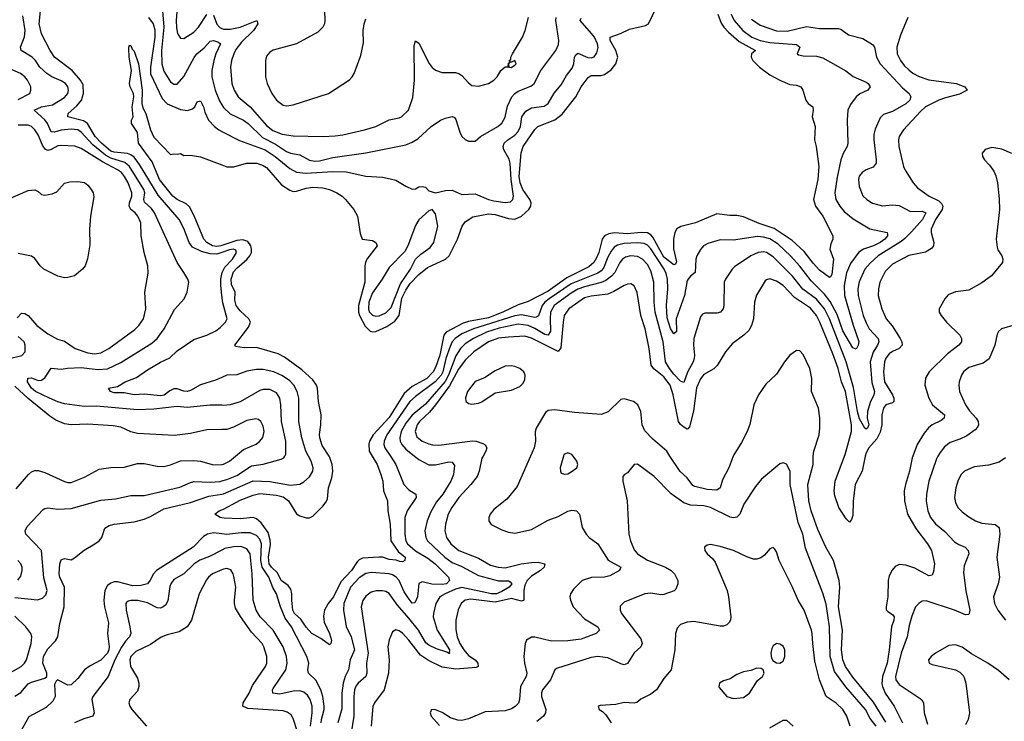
# Model space of a CAD drawing. Header units: inches. Extents: x 1173000 to 1307049, y 522583 to 678455.
# Tile 415 of 617: x 1198779 to 1204725, y 618399 to 622636. Entities that reach past the tile are written whole.
import ezdxf

# ---------------------------------------------------------------- set-up
doc = ezdxf.new("R2010")
doc.units = ezdxf.units.IN
doc.header["$MEASUREMENT"] = 0
for name, color, linetype in [('B1691', 7, 'Continuous'), ('B1692', 7, 'Continuous'), ('B2601', 7, 'Continuous'), ('B2602', 7, 'Continuous')]:
    doc.layers.add(name, color=color, linetype=linetype)

msp = doc.modelspace()

# ---------------------------------------------------------------- linework, layer by layer
at = {"layer": 'B1691', "color": 5}
for points, elevation in [([(1198757.4, 619802.6), (1198832.8, 619890), (1198850, 619906), (1198870, 619914.3), (1198890, 619914), (1198930, 619901.3), (1199050, 619847.9), (1199070, 619841.3), (1199090, 619841.3), (1199170, 619873), (1199258.9, 619921.1), (1199330, 619931.8), (1199410, 619933.5), (1199490, 619956.1), (1199530, 619956.6), (1199610, 619939.7), (1199650, 619937.8), (1199690, 619947.3), (1199750, 619971.3), (1199830, 619974.3), (1199870, 619969.4), (1199950, 619947.6), (1200000, 619950.9)], 980), ([(1198750, 619146.9), (1198886.7, 619133.3), (1198917.6, 619142.5), (1198937.4, 619162.6), (1198945.2, 619190), (1198925.1, 619265.1), (1198911, 619430), (1198815.4, 619530), (1198811.3, 619550), (1198823.8, 619576.2), (1198921.3, 619678.7), (1198930, 619685.2), (1198950, 619688.4), (1199010, 619679.8), (1199090, 619684.2), (1199270, 619733.8), (1199357.4, 619742.6), (1199450, 619762.2), (1199530, 619762.7), (1199745.9, 619814.1), (1199810, 619842.2), (1199830, 619846.6), (1199930, 619842.5), (1199990, 619847.9), (1200000, 619850.7)], 960), ([(1198750, 618550.6), (1198786.2, 618573.8), (1198830, 618626.1), (1198850, 618636.2), (1198930, 618659.8), (1198942, 618670), (1198942, 618690), (1198919.5, 618750), (1198922.8, 618790), (1198950, 618837.8), (1198995.5, 618884.5), (1199009.8, 618910), (1199020.6, 618990), (1199048.2, 619090), (1199050.5, 619210), (1199021.1, 619270), (1199017.4, 619290), (1199021.5, 619350), (1199030, 619374.9), (1199050, 619381.5), (1199090, 619375.3), (1199110, 619385.9), (1199167.7, 619432.3), (1199232.5, 619470), (1199258.6, 619490), (1199275.2, 619510), (1199293.9, 619566.1), (1199318.6, 619581.4), (1199350, 619590.2), (1199470, 619603.2), (1199530, 619620.1), (1199570, 619636.6), (1199650, 619681.9), (1199810, 619721.1), (1199921.8, 619758.2), (1200000, 619771.7)], 940), ([(1200000, 619628.4), (1199989.2, 619630), (1199957, 619650), (1199982.7, 619670), (1200000, 619676.5)], 920), ([(1200000, 619530.7), (1199950, 619537.4), (1199913.7, 619530), (1199890, 619516.1), (1199826.9, 619450), (1199605.7, 619310), (1199586.4, 619290), (1199567.7, 619252.3), (1199550.6, 619229.4), (1199510, 619219.9), (1199462.7, 619217.3), (1199370, 619241.3), (1199350, 619240.8), (1199330, 619234.1), (1199310, 619218.7), (1199293.6, 619190), (1199287.5, 619130), (1199291.8, 619090), (1199314.5, 618994.5), (1199309.7, 618929.7), (1199319.1, 618850), (1199317.3, 618830), (1199308.7, 618810), (1199270, 618768.8), (1199205.5, 618734.5), (1199170.2, 618710), (1199130, 618658.7), (1199090, 618620.5), (1199070, 618617.6), (1199007.7, 618650), (1198998.6, 618641.5), (1198990, 618622), (1198993.1, 618550), (1198979.1, 618520.9), (1198938.3, 618481.7), (1198833.8, 618426.2), (1198780.9, 618330)], 940), ([(1200000, 619432.8), (1199925.2, 619394.8), (1199867.6, 619372.4), (1199831.1, 619348.9), (1199770.5, 619289.5), (1199710, 619256.2), (1199691.8, 619230), (1199686.7, 619213.3), (1199673.3, 619126.7), (1199658.6, 619101.4), (1199646, 619090), (1199630, 619082.8), (1199610, 619085), (1199550, 619114.5), (1199492, 619128), (1199450, 619128.7), (1199434.8, 619125.2), (1199423.5, 619116.5), (1199419.5, 619110), (1199422.3, 619070), (1199444.8, 618970), (1199449.3, 618930), (1199441.8, 618910), (1199417.3, 618882.7), (1199393.9, 618846.1), (1199354.2, 618770), (1199312.9, 618670), (1199221.5, 618550), (1199213.8, 618530), (1199229, 618451), (1199221.3, 618430), (1199165.9, 618414.1), (1199110.6, 618389.4)], 960), ([(1198768.3, 619251.7), (1198785.1, 619274.9), (1198794, 619310), (1198793.5, 619330), (1198786.3, 619350), (1198767.6, 619370)], 980), ([(1200000, 619314.1), (1199943.6, 619290), (1199918.6, 619270), (1199906.3, 619253.7), (1199862.8, 619170), (1199815.8, 619010), (1199790, 618969.8), (1199741.3, 618938.7), (1199670, 618921.9), (1199633.1, 618906.9), (1199570, 618863.4), (1199480.1, 618820.1), (1199451, 618790), (1199444.8, 618770), (1199447.8, 618730), (1199490, 618660.3), (1199498.4, 618630), (1199498.7, 618610), (1199490, 618581.3), (1199443.6, 618530), (1199438, 618510), (1199443.2, 618490), (1199456.8, 618470), (1199544.3, 618370)], 980), ([(1198680.3, 618670), (1198788.7, 618730), (1198808.8, 618750), (1198819.2, 618770), (1198847.5, 618870), (1198851.5, 618910), (1198846.6, 618930), (1198816.5, 618970), (1198750, 619034.8)], 960)]:
    msp.add_lwpolyline(points, dxfattribs=dict(at, elevation=elevation))
at = {"layer": 'B1692', "color": 5}
for points, elevation in [([(1200000, 621230.1), (1199970, 621219.7), (1199930, 621221.2), (1199876.6, 621236.6), (1199822.4, 621262.4), (1199802.7, 621290), (1199770, 621375.6), (1199741.5, 621430), (1199615.7, 621575.7), (1199502.4, 621762.4), (1199470, 621805.8), (1199450, 621820.3), (1199430, 621827.4), (1199350, 621835.1), (1199330, 621842.3), (1199272.5, 621890), (1199234.3, 621930), (1199189.4, 622010), (1199164.8, 622024.8), (1199069.8, 622050), (1199071.8, 622070), (1199125.1, 622114.9), (1199152.9, 622150), (1199163.8, 622190), (1199161.7, 622241.7), (1199146.8, 622270), (1199095, 622330), (1198989.9, 622410), (1198963.2, 622450), (1198910, 622551.1), (1198897.5, 622610), (1198910.6, 622750.6)], 940), ([(1199642, 622690), (1199650.4, 622590), (1199634.9, 622450), (1199636.6, 622370), (1199650, 622325.5), (1199690, 622260.9), (1199710, 622245.7), (1199730, 622245.7), (1199770, 622292.2), (1199832.1, 622407.9), (1199849.6, 622430.4), (1199893.9, 622466.1), (1199930, 622506.4), (1199950, 622510.1), (1199979.6, 622499.6), (1199992.3, 622490), (1199963.6, 622430), (1199951.4, 622388.6), (1199940.4, 622330), (1199940.1, 622290), (1199958.6, 622210), (1199985.3, 622145.3), (1200000, 622121.2)], 960), ([(1199729.7, 622710), (1199723.8, 622630), (1199725.8, 622585.8), (1199733, 622553), (1199750, 622524.2), (1199770, 622523.2), (1199830, 622560.2), (1199859.4, 622590), (1199910, 622666.7)], 980), ([(1200000, 620307.3), (1199929.1, 620309.1), (1199790, 620294.5), (1199730, 620301), (1199590, 620284.7), (1199490, 620279.6), (1199242.5, 620302.5), (1199170, 620300.5), (1199050, 620317.2), (1199010, 620328.2), (1198958.6, 620350), (1198874.2, 620390), (1198849.4, 620410), (1198826.6, 620450), (1198828, 620472), (1198850, 620473.2), (1198890, 620457.2), (1198910, 620458.3), (1198930, 620472.4), (1198970, 620531.6), (1199030, 620525.4), (1199067.9, 620532.1), (1199150, 620536.1), (1199250, 620522.7), (1199310, 620528.3), (1199390, 620565.1), (1199577.8, 620682.2), (1199608.4, 620711.6), (1199650.7, 620770), (1199714.2, 620885.8), (1199771.8, 620950), (1199789.7, 620990.3), (1199799.6, 621050), (1199793.6, 621070), (1199771.1, 621110), (1199729.8, 621170), (1199593.2, 621470), (1199575.7, 621495.7), (1199533.1, 621533.1), (1199528.1, 621550), (1199535.7, 621590), (1199528.7, 621610), (1199441.8, 621750), (1199413, 621773), (1199330, 621799.4), (1199297.5, 621817.5), (1199220.9, 621880.9), (1199150, 621956.6), (1199130, 621969.9), (1199090, 621975.4), (1199030, 621969.5), (1198990, 621956.9), (1198970, 621958), (1198946.6, 622010), (1198931.6, 622031.6), (1198866.9, 622090), (1198910.7, 622109.3), (1198977.5, 622122.5), (1199050, 622165.3), (1199070.5, 622190), (1199074.1, 622210), (1199069.9, 622230), (1199055.2, 622250), (1199030, 622267.5), (1198973.6, 622290), (1198942, 622310), (1198899.8, 622350), (1198874.2, 622390), (1198855.3, 622410), (1198788.9, 622450), (1198783.9, 622470), (1198807.3, 622532.7), (1198812.5, 622570), (1198798.2, 622658.2)], 960), ([(1199557.2, 622650), (1199585.1, 622610), (1199595.5, 622575.5), (1199596, 622530), (1199569, 622350), (1199569.6, 622309.6), (1199640.4, 622160.4), (1199670, 622127.6), (1199750, 622094.2), (1199792.1, 622087.9), (1199822.1, 622097.9), (1199836.4, 622110), (1199850, 622140.7), (1199870, 622146), (1199890, 622110.6), (1199898.1, 622078.1), (1199919.6, 622030), (1199956.5, 621990), (1199982.3, 621970), (1200000, 621961)], 940), ([(1199950, 622662.7), (1199970, 622608.5), (1199988.1, 622588.1), (1200000, 622583.1)], 980), ([(1200000, 621272.2), (1199993.4, 621270), (1199970, 621266.5), (1199943.1, 621270), (1199908.5, 621290), (1199891, 621311), (1199832.5, 621452.5), (1199805, 621505), (1199783.5, 621523.5), (1199730, 621549.9), (1199703.2, 621570), (1199624.2, 621670), (1199578.3, 621778.3), (1199496.4, 621890), (1199490, 621955.1), (1199454, 622010), (1199454.7, 622030), (1199465.1, 622050), (1199458.6, 622110), (1199468.7, 622170), (1199465.9, 622190), (1199446.5, 622230), (1199442, 622250), (1199454.2, 622330), (1199440.4, 622410), (1199437.2, 622462.8), (1199440.2, 622479.8), (1199450, 622481), (1199458.6, 622458.6), (1199470, 622444.9), (1199496.1, 622370), (1199518.2, 622210), (1199516.9, 622130), (1199523.7, 622103.7), (1199541.8, 622070), (1199570, 621970.7), (1199590, 621926), (1199690, 621821), (1199710, 621826.8), (1199730, 621824), (1199750, 621827.3), (1199770, 621816), (1199810, 621818.8), (1199870, 621807.3), (1200000, 621758.5)], 920), ([(1198770, 622153.2), (1198840.4, 622190), (1198846.8, 622210), (1198846, 622230), (1198826.4, 622270), (1198809.7, 622290), (1198784, 622310), (1198648.5, 622370)], 980), ([(1198763.8, 620836.2), (1198790, 620864.6), (1198810, 620861.2), (1198830.6, 620850.6), (1198883.2, 620790), (1198950, 620738.4), (1199007, 620707), (1199050, 620693.8), (1199113.1, 620650), (1199190, 620623.6), (1199230, 620618.9), (1199270, 620624.1), (1199316.4, 620650), (1199474.7, 620765.3), (1199499.3, 620790), (1199526.5, 620830), (1199541.8, 620890), (1199535.5, 620990), (1199554.9, 621105.1), (1199552.8, 621150), (1199530.7, 621230), (1199511.8, 621330), (1199509.9, 621410), (1199493.5, 621450), (1199477, 621470), (1199451, 621490), (1199440.7, 621510), (1199442.1, 621530), (1199457.1, 621570), (1199457.1, 621590), (1199434.4, 621650), (1199411.8, 621690), (1199393.1, 621713.1), (1199369.9, 621730), (1199278.2, 621778.2), (1199150, 621859), (1199112.9, 621872.9), (1199030, 621876.7), (1199010, 621873.9), (1198970, 621852.3), (1198950, 621846.5), (1198933.5, 621853.5), (1198917.3, 621877.3), (1198890, 621940.8), (1198870.7, 621970.7), (1198850, 621991.3), (1198830, 621999.9), (1198770, 621999.4)], 980), ([(1198710, 621553.1), (1198830, 621605), (1198870, 621608.1), (1198890, 621599), (1198910, 621580.7), (1198930, 621576.1), (1198975.2, 621584.8), (1199002.6, 621597.4), (1199050, 621649.6), (1199082.5, 621657.5), (1199130, 621659.8), (1199170, 621653.3), (1199190, 621636.9), (1199209.7, 621610), (1199222.6, 621590), (1199226.4, 621566.4), (1199206.5, 621450), (1199200.7, 621370), (1199203, 621277), (1199189, 621191), (1199173.5, 621150), (1199158.9, 621130), (1199110, 621089.1), (1199070, 621078.2), (1199050, 621077.5), (1199010, 621087.8), (1198925.7, 621130), (1198901.7, 621150), (1198870, 621194), (1198850, 621207.2), (1198770, 621223.9)], 1020), ([(1200000, 620971.6), (1199992.8, 621030), (1199993, 621070), (1200000, 621099.3)], 940), ([(1200000, 620475.4), (1199961.7, 620458.3), (1199870, 620431.9), (1199810, 620397.2), (1199790, 620390.5), (1199770, 620392.2), (1199730, 620406), (1199710, 620405.9), (1199685.2, 620394.8), (1199650.7, 620369.3), (1199630, 620365.4), (1199530, 620373.9), (1199470, 620370.5), (1199410, 620382.2), (1199350, 620382), (1199327.8, 620390), (1199316, 620410), (1199370, 620420.2), (1199415.8, 620450), (1199484.8, 620475.2), (1199550, 620521.3), (1199630, 620568.5), (1199685.7, 620594.3), (1199730, 620636), (1199830, 620705.4), (1199910, 620730.9), (1199962.8, 620757.2), (1199990, 620777.6), (1200000, 620787.9)], 940), ([(1198710, 620589), (1198792.7, 620607.3), (1198812.2, 620630), (1198812.5, 620670), (1198805.2, 620690), (1198770, 620722.9)], 980), ([(1200000, 620161.1), (1199910, 620159.1), (1199810, 620137.8), (1199714.6, 620125.4), (1199490, 620137.3), (1199450, 620148.1), (1199390, 620174.5), (1199343.2, 620183.2), (1199190, 620194.4), (1199090, 620189.7), (1199050, 620195.1), (1198997.7, 620217.7), (1198960.9, 620240.9), (1198830, 620348.2), (1198750, 620423.6)], 980)]:
    msp.add_lwpolyline(points, dxfattribs=dict(at, elevation=elevation))
at = {"layer": 'B2601', "color": 5}
for points, elevation in [([(1200000, 619850.7), (1200030, 619859), (1200090, 619884.2), (1200178, 619942), (1200250, 619951.6), (1200358.1, 619981.9), (1200373.7, 619990), (1200379.3, 620000)], 960), ([(1200908.2, 620000), (1200938.3, 619950), (1200960.6, 619890), (1200971.4, 619850), (1200976.6, 619790), (1200999.8, 619730), (1201002, 619670), (1201015.5, 619590), (1201019.4, 619490), (1201063.9, 619423.9), (1201107.2, 619390), (1201105.5, 619370), (1201090, 619363.1), (1201075.6, 619364.4), (1201052.8, 619372.8), (1201010, 619376.3), (1200970, 619390.8), (1200950.8, 619390.8), (1200850, 619385), (1200830, 619375.2), (1200817.4, 619362.6), (1200782.5, 619310), (1200718.8, 619241.2), (1200673.6, 619150), (1200641.4, 619110), (1200619.8, 619070), (1200613.7, 619033.7), (1200618, 618998), (1200650.2, 618930.2), (1200661.1, 618890), (1200657.1, 618870), (1200650, 618860.9), (1200598.5, 618898.5), (1200543.9, 618930), (1200510, 618967.5), (1200476.1, 619016.1), (1200438.8, 619050), (1200428.9, 619071.1), (1200421.9, 619130), (1200422.7, 619170), (1200417, 619197), (1200399.7, 619219.7), (1200357.7, 619250), (1200335.7, 619295.7), (1200299.9, 619330), (1200286.1, 619350), (1200281.8, 619390), (1200293.3, 619466.7), (1200292.4, 619492.4), (1200279, 619539), (1200237.4, 619597.4), (1200210, 619622.5), (1200190, 619629.8), (1200110, 619622.9), (1200013.7, 619626.3), (1200000, 619628.4)], 920), ([(1200000, 619676.5), (1200010, 619680.2), (1200110, 619734), (1200190, 619765.4), (1200230, 619774.5), (1200330, 619765.1), (1200370, 619754.8), (1200402.1, 619730), (1200450, 619651.2), (1200470, 619639.6), (1200510, 619627.6), (1200530, 619628.9), (1200550, 619638.7), (1200610, 619697.6), (1200630, 619723.7), (1200637, 619743), (1200643.4, 619810), (1200663.2, 619870), (1200669.9, 619910), (1200665.6, 619950), (1200652.6, 619992.6), (1200647.8, 620000)], 920), ([(1200000, 619950.9), (1200010, 619951.5), (1200046.4, 619970), (1200082.4, 620000)], 980), ([(1200000, 619771.7), (1200010, 619773.5), (1200190, 619851), (1200290, 619847.6), (1200414.1, 619825.9), (1200470, 619831.1), (1200495.2, 619844.8), (1200530, 619874.9), (1200549.8, 619910), (1200552.2, 619930), (1200539.5, 619970), (1200523.5, 620000)], 940), ([(1201017.9, 620000), (1201051.5, 619950), (1201099, 619830), (1201130, 619796.9), (1201171.3, 619770), (1201173.4, 619750), (1201119.5, 619670), (1201105.7, 619630), (1201105.7, 619530), (1201110.1, 619490), (1201121.3, 619470), (1201170, 619428.6), (1201244.7, 619384.7), (1201287.3, 619350), (1201368.1, 619270), (1201374.8, 619250), (1201356.1, 619230), (1201330, 619224.6), (1201268.1, 619228.1), (1201210, 619241.6), (1201190, 619232.3), (1201180.8, 619150), (1201166.3, 619113.7), (1201150, 619113.6), (1201124.4, 619144.4), (1201101, 619181), (1201070, 619249.2), (1201053.1, 619270), (1201030, 619284.3), (1201010, 619289.9), (1200902.7, 619297.3), (1200870, 619292.5), (1200830, 619265.9), (1200777.8, 619210), (1200736.1, 619110), (1200734.1, 619070), (1200750, 618971.8), (1200781.8, 618910), (1200801.1, 618830), (1200774.8, 618770), (1200764.8, 618710), (1200744.7, 618670), (1200733.3, 618630), (1200725.4, 618570), (1200725.2, 618474.8), (1200700.9, 618390)], 940), ([(1201164.3, 620000), (1201190, 619979.4), (1201250, 619948.6), (1201290, 619947.4), (1201370, 619966), (1201390, 619963.1), (1201404.5, 619944.5), (1201399.2, 619890), (1201383.1, 619850), (1201333.4, 619770), (1201295.7, 619724.3), (1201259.7, 619660.3), (1201238.8, 619610), (1201226.6, 619550), (1201230.9, 619510), (1201240.9, 619490), (1201346.8, 619390), (1201390, 619358.6), (1201450, 619334.2), (1201550, 619280.3), (1201670, 619248.3), (1201730, 619246.7), (1201741.5, 619241.5), (1201750.1, 619230), (1201734.7, 619210), (1201690, 619183.1), (1201657.6, 619170), (1201628, 619170), (1201450, 619207.4), (1201410, 619197.7), (1201348.1, 619170), (1201316.3, 619150), (1201293.1, 619110), (1201277.3, 619050), (1201276.6, 619030), (1201299.7, 618950), (1201374.1, 618830), (1201371.8, 618811.8), (1201376, 618810), (1201370.7, 618809.3), (1201357.8, 618817.8), (1201296.5, 618836.5), (1201250, 618858.2), (1201232.3, 618872.3), (1201186.7, 618950), (1201130, 619023), (1201059.8, 619099.8), (1201010, 619170.6), (1200990, 619182.8), (1200970, 619187.9), (1200932, 619188), (1200901.8, 619178.2), (1200870, 619154.8), (1200850.6, 619129.4), (1200841.6, 619090), (1200884, 618810), (1200874.4, 618750), (1200875, 618690), (1200868.8, 618670), (1200822.7, 618630), (1200808.7, 618611.3), (1200801, 618590), (1200796.4, 618550), (1200797.9, 618430), (1200781.3, 618330)], 960), ([(1201577, 620000), (1201570, 619987.8), (1201553.9, 619910), (1201541.9, 619878.1), (1201504.4, 619830), (1201430.1, 619750), (1201387.9, 619690), (1201367.4, 619650), (1201350.1, 619590), (1201347.3, 619550), (1201357.5, 619510), (1201382.6, 619470), (1201431.5, 619431.5), (1201550, 619385.1), (1201622.6, 619342.6), (1201669.1, 619329.1), (1201710, 619326.3), (1201806.6, 619350), (1201870, 619358.6), (1201910, 619359.9), (1201950.2, 619350), (1201946.1, 619330), (1201924.7, 619310), (1201870, 619275.9), (1201844.6, 619250), (1201830, 619220.4), (1201822.6, 619190), (1201823.8, 619130), (1201810, 619125.7), (1201750, 619139.9), (1201650, 619118.6), (1201503.9, 619136.1), (1201469.6, 619130.4), (1201444.5, 619110), (1201427.4, 619072.6), (1201413.5, 619010), (1201413.8, 618953.8), (1201421.6, 618910), (1201436.8, 618870), (1201461.1, 618830), (1201490, 618797.4), (1201529.5, 618770), (1201546.1, 618750), (1201547.1, 618730), (1201536.4, 618723.6), (1201413.3, 618713.3), (1201330, 618726.2), (1201247.1, 618767.1), (1201199.4, 618799.4), (1201130, 618889.8), (1201090, 618932.1), (1201070, 618944.8), (1201050, 618950.8), (1201030, 618939.7), (1201010, 618892), (1201001.4, 618850), (1201010.7, 618770), (1201006.6, 618690), (1200979.4, 618590), (1200921.3, 618510), (1200910.9, 618489.1), (1200901.8, 618370)], 980), ([(1201863.1, 620000), (1201782.6, 619817.4), (1201719.9, 619740.1), (1201642.4, 619677.6), (1201619.6, 619650), (1201612.6, 619630), (1201613.1, 619610), (1201627, 619587), (1201690, 619554.5), (1201730, 619541.5), (1201770, 619536.3), (1201870, 619556.8), (1201970, 619614.7), (1202030, 619636.2), (1202090, 619667.6), (1202113.4, 619673.4), (1202142, 619670), (1202160.7, 619650), (1202175.9, 619570), (1202199.2, 619530), (1202217.3, 619510), (1202271.2, 619470), (1202332.6, 619372.6), (1202410.2, 619329.8), (1202401.7, 619310), (1202342.1, 619277.9), (1202310, 619269.9), (1202233.1, 619266.9), (1202175.3, 619250), (1202123, 619197), (1202105.2, 619170), (1202101.8, 619150), (1202104.7, 619130), (1202120.8, 619090), (1202190, 619017.8), (1202271.4, 618970), (1202280.3, 618950), (1202261.3, 618930), (1202170, 618896.2), (1202090, 618885.6), (1201990, 618882.6), (1201890, 618907.3), (1201870, 618906.8), (1201839.6, 618890), (1201831.1, 618868.9), (1201823.7, 618790), (1201827.5, 618750), (1201842.5, 618690), (1201837.6, 618670), (1201802.7, 618610), (1201798, 618530), (1201790.6, 618509.4), (1201772, 618488), (1201750, 618475.6), (1201710, 618462.5), (1201590, 618455.9), (1201490, 618413.6), (1201450, 618404.2), (1201425.8, 618405.8), (1201380, 618420), (1201330, 618452.1), (1201290, 618469.5), (1201266.8, 618470), (1201257.3, 618450), (1201263.8, 618430), (1201313.4, 618373.4)], 1020), ([(1202063, 620000), (1202042, 619930), (1202044, 619910), (1202050, 619898), (1202070, 619890.8), (1202090, 619894), (1202110, 619905.5), (1202142.7, 619930), (1202149.2, 619950), (1202144, 619970), (1202120.9, 620000)], 1040), ([(1203088.6, 620000), (1203061.8, 619930), (1203023.5, 619856.5), (1203010.1, 619809.9), (1202990, 619794.2), (1202930, 619799.3), (1202856.2, 619816.2), (1202843.8, 619823.8), (1202810.5, 619870), (1202767.6, 619907.6), (1202706.2, 620000)], 1020), ([(1204010, 618393.2), (1203935.6, 618515.6), (1203810, 618665.9), (1203765.4, 618730), (1203750, 618771.3), (1203742.8, 618830), (1203748.6, 618950), (1203724, 619090), (1203732.2, 619210), (1203727.5, 619250), (1203694, 619370), (1203646.4, 619450), (1203598.2, 619558.2), (1203559.2, 619670), (1203544.1, 619730), (1203538.7, 619830), (1203571, 619950), (1203569.9, 619990.1), (1203571.2, 620000)], 1020), ([(1203885.6, 620000), (1203867.1, 619910), (1203824.2, 619830), (1203812, 619728), (1203810, 619641.2), (1203802, 619618), (1203790, 619601.6), (1203770, 619621.5), (1203726, 619690), (1203700.9, 619760.9), (1203697, 619790), (1203703.9, 619850), (1203760.5, 620000)], 980), ([(1204171.9, 620000), (1204168, 619990), (1204153.4, 619910), (1204127.5, 619830), (1204120.8, 619790), (1204122.6, 619730), (1204139.8, 619650), (1204190, 619563.5), (1204262, 619470), (1204285, 619430), (1204303.7, 619350), (1204297.1, 619302.9), (1204290, 619281.2), (1204270, 619277.6), (1204183.9, 619323.9), (1204130, 619342.5), (1204090, 619345.3), (1204066.8, 619333.2), (1204048.3, 619311.7), (1204030, 619278), (1204023.5, 619250), (1204021.7, 619150), (1204010.8, 619090), (1204012.7, 619072.7), (1204021.7, 619061.7), (1204050, 619043.5), (1204060.1, 619030), (1204058.6, 619010), (1204043.6, 618970), (1204030.8, 618830), (1204017.4, 618750), (1203989.7, 618670.3), (1203986.3, 618626.3), (1203989, 618609), (1204006.1, 618570), (1204059.8, 618490), (1204110.6, 618390.6)], 1020), ([(1204324.5, 620000), (1204315.4, 619984.6), (1204269.5, 619850), (1204254.6, 619770), (1204254, 619730), (1204263.9, 619670), (1204279, 619630), (1204310, 619591.1), (1204366, 619546), (1204423.6, 619483.6), (1204450, 619466), (1204488.2, 619450), (1204507.2, 619430), (1204510.2, 619410), (1204482.3, 619337.7), (1204478.2, 619298.2), (1204492.6, 619187.4), (1204516, 619070), (1204513.8, 619050), (1204510, 619044.2), (1204490, 619042.8), (1204425.1, 619070), (1204254, 619126), (1204230, 619125.7), (1204210, 619113), (1204188.9, 619090), (1204166.3, 619033.7), (1204150, 618977.2), (1204139.4, 618910), (1204103, 618810), (1204068.6, 618670), (1204070.9, 618650), (1204090, 618620.7), (1204217.2, 618537.2), (1204228, 618528), (1204236.3, 618510), (1204241.6, 618450), (1204262.1, 618382.1)], 1040), ([(1203951.4, 618370), (1203915.8, 618415.8), (1203887.8, 618470), (1203768.4, 618608.4), (1203699.9, 618699.9), (1203673.8, 618790), (1203670.4, 618970), (1203650, 619107.3), (1203630, 619173), (1203525.3, 619445.3), (1203507.5, 619530), (1203479.8, 619599.8), (1203432.8, 619830), (1203432.9, 619910), (1203410, 619952.3), (1203390, 619959.5), (1203370, 619954.5), (1203258.5, 619861.5), (1203222.3, 619817.7), (1203151.6, 619710), (1203127.1, 619650), (1203110, 619632.9), (1203090, 619627.5), (1203070, 619632.1), (1202950, 619691.2), (1202910, 619700.6), (1202830, 619705), (1202790, 619718.3), (1202713.3, 619773.3), (1202610, 619876.9), (1202510, 619951.5), (1202490, 619949.4), (1202450, 619899), (1202430.7, 619889.3), (1202422, 619878), (1202421.6, 619850), (1202448.2, 619730), (1202458.6, 619530), (1202467.1, 619490), (1202490, 619434.9), (1202510.3, 619410), (1202570, 619372.9), (1202678.4, 619330), (1202714, 619310), (1202732.6, 619290), (1202752.7, 619250), (1202753, 619230), (1202742.3, 619197.7), (1202732, 619188), (1202670, 619165.7), (1202650, 619163.4), (1202590, 619173.5), (1202554.8, 619170), (1202430, 619118.4), (1202404.9, 619095.1), (1202405.3, 619070), (1202414, 619050), (1202530, 618897), (1202538.5, 618870), (1202530.3, 618850), (1202490, 618812.8), (1202450, 618748.3), (1202430, 618740.9), (1202410, 618745.8), (1202330, 618782.8), (1202270, 618790.7), (1202230, 618784.7), (1202021.4, 618718.6), (1202010, 618709.6), (1201984.2, 618650), (1201936.5, 618590), (1201929.5, 618570.5), (1201930.2, 618550), (1201956.5, 618470), (1201953.8, 618450), (1201943.2, 618430), (1201902.5, 618397.5)], 1040), ([(1204732, 619990), (1204695.1, 619964.9), (1204630, 619945), (1204543.8, 619936.2), (1204484.9, 619910), (1204464.2, 619890), (1204445.5, 619854.6), (1204432.3, 619810), (1204424.9, 619750), (1204430, 619720.7), (1204445.2, 619690), (1204470, 619663.6), (1204510, 619634), (1204550.2, 619610.2), (1204590, 619594.9), (1204670, 619587), (1204694, 619570), (1204697.7, 619530), (1204680.8, 619390), (1204695.5, 619270), (1204688.1, 619230), (1204660.2, 619150), (1204665.5, 619110), (1204685.5, 619070), (1204733.1, 619010)], 1060), ([(1200600.4, 618390), (1200601.4, 618410), (1200617.5, 618470), (1200618.1, 618490), (1200610.2, 618550), (1200597.8, 618590), (1200567.8, 618647.8), (1200522.5, 618690), (1200519.1, 618710), (1200525.4, 618750), (1200513.8, 618790), (1200421.5, 618970), (1200382.6, 619022.6), (1200353.1, 619090), (1200330.5, 619170), (1200307.3, 619207.3), (1200282.7, 619270), (1200242.6, 619330), (1200234.8, 619370), (1200239.1, 619470), (1200230, 619498.9), (1200210, 619521.5), (1200170, 619537.2), (1200116.9, 619536.9), (1200030, 619526.6), (1200000, 619530.7)], 940), ([(1203794, 618370), (1203773.9, 618430), (1203750.6, 618470), (1203709.4, 618509.4), (1203649.8, 618550), (1203609.4, 618649.4), (1203581.5, 618761.5), (1203568.1, 618870), (1203565.7, 618930), (1203559.9, 618950), (1203516, 619070), (1203479.8, 619130), (1203445.6, 619210), (1203366.3, 619370), (1203350, 619422), (1203339.5, 619439.5), (1203330, 619449), (1203310, 619441.2), (1203277.4, 619402.6), (1203254.3, 619385.7), (1203230, 619378), (1203210, 619378.3), (1203170, 619392.3), (1203090, 619430.9), (1203010, 619455.8), (1202950, 619466.6), (1202930, 619462.7), (1202914.8, 619450), (1202916.3, 619430), (1202930.7, 619410), (1202963.1, 619383.1), (1202979.3, 619359.3), (1203051.6, 619190), (1203060.3, 619150), (1203074.2, 619030), (1203071.3, 619010), (1203063.7, 618996.3), (1203050, 618982.4), (1203030, 618974.3), (1203010, 618974), (1202850, 619001.7), (1202810, 618998.9), (1202770, 618982.9), (1202750, 618962.7), (1202738.7, 618930), (1202735.6, 618830), (1202714.3, 618710), (1202670, 618657.6), (1202624.4, 618590), (1202590, 618563), (1202530, 618533.6), (1202506.7, 618513.3), (1202490, 618509.5), (1202430, 618513.3), (1202378.3, 618501.7), (1202285.2, 618494.8), (1202272, 618490), (1202278, 618470), (1202298.8, 618458.8), (1202319, 618439), (1202350, 618390.8)], 1060), ([(1200535.1, 618370), (1200545.1, 618450), (1200544.5, 618490), (1200533.5, 618530), (1200517.4, 618557.4), (1200495.9, 618575.9), (1200470, 618583), (1200430, 618580.4), (1200350, 618563.9), (1200307.4, 618570), (1200305.7, 618590), (1200310, 618598), (1200386.4, 618710), (1200394.1, 618750), (1200390.4, 618790.4), (1200369.2, 618850), (1200309.5, 618949.5), (1200230.8, 619030), (1200207, 619070), (1200188.5, 619130), (1200182.9, 619290), (1200169.9, 619409.9), (1200150, 619441), (1200114.6, 619454.6), (1200070, 619453.6), (1200018.1, 619441.9), (1200000, 619432.8)], 960), ([(1200456.3, 618336.3), (1200430, 618415.6), (1200417.5, 618437.5), (1200394.3, 618454.3), (1200370, 618461.6), (1200155.8, 618475.8), (1200126, 618490), (1200128, 618510), (1200164.3, 618570), (1200184.8, 618615.2), (1200264.2, 618730), (1200270.6, 618750), (1200271.2, 618790), (1200254.3, 618850), (1200243.4, 618870), (1200178.4, 618938.4), (1200112.6, 619032.6), (1200083.3, 619083.3), (1200075.6, 619110), (1200075.6, 619130), (1200083.4, 619210), (1200073.1, 619273.1), (1200069, 619290), (1200053.8, 619313.8), (1200030, 619321.5), (1200010, 619318.4), (1200000, 619314.1)], 980), ([(1204754, 618650), (1204690, 618705.6), (1204626.6, 618750), (1204527.3, 618807.3), (1204470, 618847), (1204430, 618862), (1204390, 618856.2), (1204310, 618811.5), (1204282.8, 618790), (1204267.3, 618770), (1204270.9, 618750.9), (1204290, 618742), (1204430, 618710.4), (1204455.6, 618695.6), (1204476, 618676), (1204483.7, 618663.7), (1204492.4, 618630), (1204514.6, 618450), (1204506, 618410), (1204490, 618378.4)], 1060), ([(1203310, 618359), (1203390, 618406.7), (1203410, 618406.4), (1203450.2, 618370.2)], 1060)]:
    msp.add_lwpolyline(points, dxfattribs=dict(at, elevation=elevation))
at = {"layer": 'B2601', "color": 5, "elevation": 1080}
for points in [[(1203350, 618869), (1203330, 618855.3), (1203321.7, 618838.3), (1203315.8, 618810), (1203319.9, 618779.9), (1203326.5, 618766.5), (1203350, 618752.7), (1203370, 618750.6), (1203390, 618762.8), (1203400.7, 618790), (1203399.5, 618830), (1203390, 618852.7), (1203370, 618865.2)], [(1203230, 618719.5), (1203194.2, 618705.8), (1203150, 618698.3), (1203110, 618681), (1203070, 618655.1), (1203030, 618644.7), (1203004.9, 618630), (1203000.5, 618610), (1203003.7, 618603.7), (1203050, 618548.2), (1203090, 618537), (1203150, 618542.6), (1203187, 618570), (1203234.9, 618645.1), (1203265.2, 618670), (1203274.5, 618690), (1203269, 618710), (1203257.6, 618717.6)]]:
    msp.add_lwpolyline(points, close=True, dxfattribs=at)
at = {"layer": 'B2602', "color": 5}
for points, elevation in [([(1200000, 621758.5), (1200030, 621747.2), (1200072.3, 621747.7), (1200148, 621770), (1200211.3, 621768.7), (1200250, 621755.9), (1200270, 621742.7), (1200359.4, 621639.4), (1200410, 621605.8), (1200430, 621599.3), (1200450, 621601), (1200510, 621618.7), (1200550, 621625), (1200610, 621619.7), (1200650.5, 621610), (1200694.9, 621590), (1200726.7, 621570), (1200746, 621550), (1200796.5, 621490), (1200819.6, 621450), (1200834.2, 621345.8), (1200847, 621310), (1200910, 621303), (1200930.5, 621290), (1200938.7, 621270), (1200876.2, 621190), (1200867.1, 621170), (1200862.9, 621150), (1200862.6, 621050), (1200825.6, 620910), (1200825.8, 620870), (1200831.3, 620850), (1200866.1, 620786.1), (1200895, 620755), (1200910, 620750.1), (1200930, 620753.3), (1200996.4, 620783.6), (1201044, 620816), (1201070, 620848.8), (1201086.1, 620953.9), (1201110, 621003.5), (1201137.9, 621042.1), (1201190, 621097.3), (1201240.9, 621139.1), (1201350, 621189), (1201373.4, 621210), (1201422.8, 621310), (1201450.4, 621389.6), (1201470, 621414.7), (1201515.1, 621444.9), (1201610, 621464.2), (1201650, 621460.4), (1201730, 621435), (1201770, 621430.5), (1201810, 621450.1), (1201853.8, 621490), (1201866.2, 621510), (1201867.5, 621530), (1201858.8, 621550), (1201817.5, 621610), (1201802.3, 621650), (1201794.4, 621690), (1201807.8, 621832.2), (1201819.1, 621870), (1201890, 621972.1), (1201908.6, 621991.4), (1202010, 622032), (1202054.8, 622065.2), (1202137.9, 622170), (1202169.9, 622230.1), (1202212.3, 622287.7), (1202230, 622298.5), (1202290, 622299.8), (1202310, 622304.4), (1202350, 622332.2), (1202379.6, 622370), (1202391.2, 622410), (1202379.4, 622450), (1202345.6, 622510), (1202344.6, 622530), (1202408.2, 622551.8), (1202461.4, 622578.6), (1202558.3, 622601.7), (1202577.2, 622610), (1202671.8, 622810)], 920), ([(1200620.7, 622690), (1200621.7, 622630), (1200619.3, 622610), (1200610.1, 622589.9), (1200579.6, 622560.4), (1200450.4, 622490), (1200310, 622452.1), (1200290, 622440.7), (1200270, 622416), (1200262.5, 622390), (1200264.2, 622290), (1200273.8, 622250), (1200301.2, 622190), (1200330, 622149.4), (1200370, 622119.8), (1200390, 622116), (1200430, 622121.6), (1200643.6, 622190), (1200770, 622273.7), (1200787.1, 622290), (1200799.1, 622310), (1200840.2, 622419.8), (1200856.3, 622496.3), (1200854.2, 622570), (1200859.7, 622610), (1200870, 622640.7)], 1020), ([(1200000, 622121.2), (1200010, 622104.7), (1200050, 622068.1), (1200130, 622029.5), (1200159, 622010), (1200245.5, 621925.5), (1200324.1, 621884.1), (1200390, 621840.3), (1200413.7, 621830), (1200470, 621820.1), (1200530, 621787.4), (1200561.9, 621781.9), (1200590, 621783), (1200670, 621803.6), (1200870, 621831.5), (1201110, 621880.6), (1201150, 621896), (1201184.4, 621915.6), (1201264.7, 621990), (1201320.5, 622030), (1201350, 622042.1), (1201390, 622050.5), (1201404.7, 622044.7), (1201413.1, 622033.1), (1201436.7, 621956.7), (1201450, 621930.4), (1201470, 621912.2), (1201490, 621901.6), (1201530, 621903), (1201562.4, 621930), (1201666.9, 621990), (1201690, 622011.4), (1201710, 622047), (1201725.5, 622114.5), (1201751.2, 622170), (1201769.5, 622190.5), (1201790, 622203.7), (1201865, 622235), (1201885.6, 622250), (1201926.6, 622330), (1202016.5, 622450), (1202033, 622487), (1202035.8, 622510), (1202017.5, 622630), (1202018, 622650)], 960), ([(1200000, 622583.1), (1200010, 622578.8), (1200050, 622579.5), (1200110, 622590.9), (1200210.3, 622630), (1200216.3, 622610), (1200191.9, 622570), (1200119, 622501), (1200084.2, 622455.8), (1200071.6, 622430), (1200058.8, 622390), (1200052.8, 622350), (1200059.8, 622250), (1200073.5, 622210), (1200099.4, 622170), (1200170, 622110.1), (1200270, 621996.6), (1200307, 621967), (1200364.1, 621944.1), (1200430, 621934), (1200610, 621930.1), (1200685, 621935), (1200730, 621940.7), (1200861.6, 621970), (1200930, 621990.1), (1201010, 622030.2), (1201070, 622042.9), (1201084.2, 622050), (1201126.9, 622090), (1201153.3, 622166.7), (1201162.8, 622270), (1201161.9, 622478.1), (1201170, 622508.4), (1201190, 622494.7), (1201251.9, 622371.9), (1201270, 622346.2), (1201290, 622330.2), (1201330, 622317), (1201410, 622316.1), (1201430.2, 622310.2), (1201450, 622299.5), (1201490, 622253.7), (1201510, 622238.9), (1201550, 622234), (1201609.5, 622250.5), (1201642, 622270), (1201662, 622290), (1201685.2, 622330), (1201711.3, 622351.3), (1201728.7, 622351.3), (1201730, 622374), (1201738, 622378), (1201731.3, 622370), (1201732, 622350), (1201746.6, 622346.6), (1201770, 622360.5), (1201777.6, 622370), (1201770, 622389), (1201750, 622379.3), (1201740.2, 622380.2), (1201734, 622390), (1201744.2, 622395.8), (1201745.3, 622410), (1201755.5, 622430), (1201815.9, 622530), (1201830.9, 622570), (1201851.4, 622650)], 980), ([(1200000, 621961), (1200106.8, 621906.8), (1200261.6, 621850), (1200321.4, 621810), (1200410, 621737.6), (1200450, 621716.1), (1200508.9, 621708.9), (1200670, 621719.9), (1200750, 621716.8), (1200870, 621691.8), (1200970, 621684.9), (1201015.9, 621675.9), (1201050, 621666), (1201111, 621630), (1201150, 621613), (1201170, 621614.9), (1201190, 621626), (1201210, 621627.7), (1201230, 621624), (1201250, 621602.8), (1201290, 621590.8), (1201350, 621605.3), (1201390, 621605.7), (1201450, 621580.2), (1201530, 621584.5), (1201610.6, 621550.6), (1201642.5, 621542.5), (1201710, 621531.9), (1201743.2, 621536.8), (1201757, 621550), (1201761.8, 621570), (1201746.2, 621670), (1201741.2, 621770), (1201734.4, 621794.4), (1201702.7, 621850), (1201697.9, 621870), (1201704.5, 621890), (1201726.2, 621910), (1201770, 621938.4), (1201790, 621959.8), (1201803.5, 621990), (1201812.3, 622050), (1201835.7, 622084.3), (1201870, 622104.2), (1201946.6, 622113.4), (1201970, 622130.2), (1202007.4, 622192.6), (1202050, 622243.1), (1202080.4, 622299.6), (1202116.1, 622343.9), (1202125.2, 622370), (1202129.9, 622410.1), (1202136.9, 622423.1), (1202150, 622434.4), (1202210, 622406.7), (1202230, 622404.7), (1202248.1, 622411.9), (1202265.1, 622434.9), (1202272.7, 622467.3), (1202269.3, 622490), (1202250.3, 622530), (1202233.1, 622553.1), (1202164.5, 622630), (1202170, 622644.4)], 940), ([(1202994.2, 622670), (1203015.6, 622615.6), (1203032, 622590), (1203060.1, 622560.1), (1203124.3, 622504.3), (1203223.1, 622450), (1203198.9, 622430), (1203195.5, 622410), (1203206.2, 622390), (1203246, 622350), (1203310, 622303.2), (1203370, 622270.2), (1203430, 622243.7), (1203470, 622241.3), (1203497.3, 622230), (1203507.7, 622210), (1203526, 622150), (1203540.4, 622130), (1203568.7, 622110), (1203571.1, 622090), (1203564, 622050), (1203583.9, 621990), (1203578.2, 621910), (1203588.5, 621870), (1203605.1, 621750), (1203599.1, 621670), (1203573.2, 621550), (1203585.5, 621510), (1203628.4, 621450), (1203690.3, 621330), (1203690.3, 621310), (1203677.7, 621282.3), (1203671.2, 621250), (1203692.8, 621190), (1203683, 621097), (1203676.3, 621083.7), (1203670, 621078.3), (1203610, 621123.2), (1203570, 621166.5), (1203516.5, 621236.5), (1203443.1, 621303.1), (1203335.7, 621375.7), (1203244.6, 621404.6), (1203150, 621446.1), (1203110, 621453.7), (1203066.7, 621453.3), (1202990, 621463.2), (1202860.3, 621410), (1202772.1, 621387.9), (1202747.8, 621372.2), (1202735.5, 621350), (1202727.4, 621310), (1202728.1, 621251.9), (1202746.4, 621173.6), (1202739.7, 621160.3), (1202730, 621155), (1202670, 621202.7), (1202602, 621322), (1202590, 621337), (1202570, 621349.2), (1202531.8, 621351.8), (1202450, 621343.1), (1202371.8, 621348.2), (1202337.6, 621342.4), (1202311, 621330), (1202296.3, 621310), (1202276.2, 621230), (1202262.6, 621197.4), (1202247.2, 621170), (1202216.6, 621143.4), (1202083.1, 621076.9), (1201970, 620997.2), (1201850, 620934), (1201790, 620914.6), (1201697, 620870), (1201610, 620836), (1201490, 620812.9), (1201457.6, 620802.4), (1201354.4, 620750), (1201339.6, 620730), (1201315.4, 620610), (1201290, 620535.4), (1201276.5, 620510), (1201236.9, 620470), (1201150, 620421.1), (1201100.5, 620379.5), (1201010, 620232.9), (1200913, 620130), (1200891.6, 620090), (1200888, 620072), (1200890.1, 620030), (1200908.2, 620000)], 920), ([(1203075.9, 622670), (1203094.6, 622630), (1203145.7, 622570), (1203201.3, 622530), (1203250.2, 622510), (1203310, 622497.7), (1203470, 622486.4), (1203490.2, 622470), (1203473.4, 622430), (1203483, 622423), (1203510, 622417.7), (1203590, 622416.3), (1203630, 622405.2), (1203767.9, 622327.9), (1203812.2, 622292.2), (1203890, 622258.9), (1203902.4, 622250), (1203915.5, 622230), (1203900.7, 622210), (1203851.9, 622188.1), (1203830.3, 622170), (1203796.7, 622123.3), (1203780.3, 622090), (1203776.2, 622030), (1203780.7, 621890), (1203776.1, 621870), (1203751.5, 621828.5), (1203738.2, 621790), (1203715, 621685), (1203702.1, 621590), (1203708.7, 621550), (1203731.8, 621510), (1203758.5, 621478.5), (1203812.4, 621432.4), (1203912.7, 621372.7), (1204017.3, 621350), (1204019.3, 621339.3), (1204019.3, 621330), (1204003.6, 621310), (1203975.9, 621290), (1203935.7, 621270), (1203874.2, 621250), (1203846.9, 621233.1), (1203796.2, 621163.8), (1203772.1, 621107.9), (1203758.8, 621030), (1203759.2, 620970), (1203812.3, 620792.3), (1203847.2, 620692.8), (1203843.2, 620670), (1203830, 620646.3), (1203810, 620655.3), (1203750, 620756.1), (1203715.9, 620855.9), (1203673.4, 620933.4), (1203639.4, 620979.4), (1203559.6, 621059.6), (1203490, 621147.1), (1203433.1, 621210), (1203360.1, 621280.1), (1203310, 621312.1), (1203270, 621323.5), (1203234.2, 621325.8), (1203090, 621305.2), (1203010, 621307.4), (1202935.7, 621284.3), (1202908.9, 621270), (1202890.9, 621249.1), (1202868.4, 621210), (1202863, 621190), (1202859.1, 621110), (1202830, 621086.8), (1202810, 621061.1), (1202794.7, 620970), (1202743.9, 620830), (1202746.1, 620753.9), (1202730, 620738.7), (1202710, 620772), (1202690, 620836.2), (1202685.9, 620910), (1202692.4, 621010), (1202690.9, 621070), (1202684.1, 621104.1), (1202671.8, 621130), (1202590, 621253.1), (1202570, 621274), (1202550, 621283.9), (1202510, 621288.4), (1202430, 621283.6), (1202390, 621274), (1202370, 621261.6), (1202350, 621238.1), (1202330, 621201.5), (1202304.1, 621135.9), (1202290, 621118.5), (1202270, 621105), (1202110, 621041.3), (1201976.4, 620950), (1201950.8, 620930), (1201934.3, 620910), (1201911.4, 620848.6), (1201900, 620840), (1201890, 620836.9), (1201810, 620853.9), (1201770, 620848.2), (1201519.2, 620770), (1201450, 620738), (1201408.5, 620711.5), (1201390.1, 620690), (1201377.8, 620662.2), (1201353.1, 620590), (1201333.5, 620510), (1201323.5, 620490), (1201288.6, 620450), (1201170, 620361.5), (1201135.8, 620330), (1200996.9, 620130), (1200980.1, 620090), (1200979.1, 620070), (1200984.4, 620050), (1201017.9, 620000)], 940), ([(1203198.6, 622638.6), (1203250, 622603.3), (1203350, 622568.3), (1203412.9, 622567.1), (1203530, 622595.6), (1203610, 622581.8), (1203723.5, 622583.5), (1203738.7, 622578.7), (1203784.8, 622544.8), (1203870, 622523.2), (1203930, 622486.7), (1203940.8, 622470), (1203954, 622410), (1203975.9, 622370), (1204110, 622223.5), (1204150.2, 622190), (1204161.2, 622170), (1204153.9, 622150), (1204130, 622127.8), (1204050, 622081.3), (1203995.8, 622064.2), (1203975.7, 622044.2), (1203944.7, 621975.3), (1203938.2, 621941.7), (1203937.4, 621910), (1203952.1, 621790), (1203950.8, 621769.2), (1203933.9, 621746.1), (1203890, 621729.8), (1203866.5, 621713.5), (1203849.6, 621690.4), (1203844.3, 621670), (1203848.7, 621628.7), (1203870, 621573), (1203894, 621550), (1203928.8, 621528.8), (1203990, 621512.6), (1204050, 621517.2), (1204090, 621513.3), (1204157.7, 621477.7), (1204230, 621479.7), (1204251.5, 621470), (1204230.4, 621429.6), (1204165.4, 621354.6), (1204124.6, 621315.4), (1204102.5, 621297.5), (1203963, 621210), (1203914.7, 621165.3), (1203883.7, 621130), (1203847.8, 621052.2), (1203840.9, 621010), (1203842, 620970), (1203873.8, 620850), (1203890, 620806.2), (1203909.6, 620770), (1203963.7, 620710), (1203967.8, 620690), (1203960.1, 620670), (1203932.5, 620627.5), (1203915.8, 620570), (1203925.3, 620445.3), (1203940.4, 620390), (1203937.1, 620370), (1203914.9, 620325.1), (1203899, 620270), (1203897.1, 620230), (1203906.9, 620190), (1203898.3, 620170), (1203890, 620164.1), (1203883.1, 620170), (1203850, 620226.3), (1203838, 620270), (1203815.2, 620415.2), (1203769.3, 620569.3), (1203669.6, 620830), (1203639.1, 620890), (1203590, 620947.4), (1203508.2, 621008.2), (1203446.7, 621086.7), (1203330, 621203.6), (1203290, 621230.4), (1203270, 621235), (1203239.5, 621230), (1203195.3, 621210), (1203095.6, 621144.4), (1203081.7, 621130), (1203040.9, 621070), (1203032.8, 621050), (1203032.2, 620910), (1203027, 620890), (1203010.4, 620870), (1202990, 620863.5), (1202916, 620864), (1202903, 620857), (1202890, 620840.9), (1202850.2, 620710), (1202847.6, 620670), (1202854.7, 620610), (1202852.6, 620590), (1202846.3, 620570), (1202811.5, 620508.5), (1202790, 620444.2), (1202770, 620452.2), (1202730, 620495.4), (1202702.7, 620530), (1202679.9, 620570), (1202665.1, 620690), (1202617, 620870), (1202610.3, 620930), (1202609.4, 621050), (1202590, 621120.4), (1202570, 621158.5), (1202540.3, 621190), (1202510, 621205.3), (1202467.3, 621210), (1202437.7, 621202.3), (1202418.6, 621190), (1202402.9, 621170), (1202373.3, 621110), (1202353.3, 621086.7), (1202319, 621061), (1202290, 621048.2), (1202190, 621023.6), (1202150, 621007.9), (1202110, 620984.8), (1202007.2, 620910), (1201985.2, 620870), (1201982.1, 620830), (1201984.9, 620755.1), (1201970, 620731.6), (1201950, 620734.4), (1201890, 620772), (1201850, 620790.2), (1201790, 620797.3), (1201674, 620774), (1201598.4, 620750), (1201519.8, 620710), (1201470, 620678.9), (1201440.5, 620650), (1201413.5, 620606.5), (1201369, 620490), (1201348.5, 620451.5), (1201230, 620314.9), (1201150, 620248.7), (1201110, 620199.4), (1201083.3, 620150), (1201074.6, 620110), (1201077.6, 620090), (1201087.3, 620070), (1201110, 620043.5), (1201164.3, 620000)], 960), ([(1204142.8, 622650), (1204098, 622542), (1204076.1, 622470), (1204077.3, 622430), (1204098.5, 622390), (1204120.1, 622360.1), (1204150, 622330.1), (1204172, 622312), (1204210, 622291.9), (1204270, 622273.3), (1204434, 622250), (1204486, 622230), (1204500.7, 622210), (1204454.4, 622185.6), (1204370, 622165), (1204330, 622149.9), (1204250.1, 622109.9), (1204218.1, 622081.9), (1204117.2, 621970), (1204090.2, 621929.8), (1204085.8, 621910), (1204087.3, 621870), (1204115.9, 621750), (1204126.5, 621726.5), (1204175.6, 621650), (1204200.8, 621620.8), (1204272, 621570), (1204330, 621541.4), (1204345.9, 621525.9), (1204353.2, 621510), (1204350.1, 621490), (1204309, 621430), (1204284.1, 621370), (1204282.8, 621350), (1204299.5, 621290), (1204297.3, 621270), (1204285.9, 621254.1), (1204248.3, 621231.7), (1204148.8, 621211.2), (1204050, 621159.3), (1204005.1, 621114.9), (1203973.9, 621050), (1203965.3, 621010), (1203963.2, 620970), (1203984.8, 620890), (1204012.5, 620830), (1204047.4, 620787.4), (1204095.5, 620710), (1204105.3, 620690), (1204108.6, 620670), (1204089.2, 620650.8), (1204050, 620632.6), (1204030, 620617.9), (1204010, 620592.7), (1204001.5, 620570), (1203994.9, 620510), (1204002.3, 620450), (1204049.1, 620370), (1204057.1, 620350), (1204058.5, 620330), (1204050, 620322.4), (1204010, 620311.2), (1203995.6, 620290), (1203985.8, 620250), (1203985.9, 620190), (1203975.6, 620144.4), (1203955.2, 620104.8), (1203907.8, 620050), (1203890, 620021.3), (1203885.6, 620000)], 980), ([(1204770, 621827.6), (1204710, 621854.3), (1204650, 621863.6), (1204608.7, 621851.3), (1204590.8, 621830), (1204594, 621810), (1204604.9, 621790), (1204636.7, 621756.7), (1204661.5, 621721.5), (1204673.6, 621693.6), (1204683.6, 621650), (1204694.6, 621554.6), (1204695.4, 621490), (1204675.8, 621310), (1204681.4, 621261.4), (1204686.2, 621246.2), (1204710.4, 621210), (1204715.5, 621190), (1204714, 621170), (1204647.2, 621090), (1204590, 621046.2), (1204510, 621002.3), (1204430, 620992.3), (1204386.5, 620973.5), (1204365.3, 620950), (1204332.2, 620890), (1204332, 620870), (1204343.7, 620850), (1204376, 620810), (1204455.6, 620730), (1204467.4, 620710), (1204467.2, 620690), (1204450.3, 620670), (1204382, 620618), (1204272.3, 620510), (1204249.6, 620470.4), (1204246.1, 620430), (1204269.7, 620349.7), (1204292.1, 620310), (1204364.3, 620250), (1204361.5, 620230), (1204344, 620216), (1204289.7, 620190.3), (1204268.1, 620171.9), (1204241.3, 620138.7), (1204199.1, 620070), (1204171.9, 620000)], 1020), ([(1200647.8, 620000), (1200605.6, 620065.6), (1200591.1, 620110), (1200589.1, 620130.9), (1200597.7, 620190), (1200598.8, 620250), (1200583.2, 620330), (1200577, 620410), (1200571.2, 620430), (1200550, 620460.7), (1200482, 620522), (1200377.4, 620597.4), (1200339, 620619), (1200210, 620656.4), (1200134.8, 620654.8), (1200082.7, 620662.7), (1200079, 620670), (1200161.1, 620778.9), (1200173.3, 620810), (1200162.4, 620830), (1200110, 620878.4), (1200085.7, 620910), (1200078.6, 620941.4), (1200080.7, 620990), (1200057.5, 621037.5), (1200055.9, 621070), (1200070, 621113.6), (1200090, 621136.2), (1200151.5, 621188.5), (1200169.3, 621210.7), (1200178.2, 621230), (1200179.9, 621250), (1200175.2, 621270), (1200156.5, 621296.5), (1200126.8, 621306.8), (1200090, 621302.5), (1200000, 621272.2)], 920), ([(1200000, 621099.3), (1200002.6, 621110), (1200017.9, 621142.1), (1200063.3, 621190), (1200088.2, 621230), (1200084.1, 621244.1), (1200069.4, 621249.4), (1200046, 621246), (1200000, 621230.1)], 940), ([(1203760.5, 620000), (1203764.3, 620010), (1203802.9, 620150), (1203802.3, 620190), (1203766.8, 620390), (1203742.3, 620450), (1203720.9, 620530), (1203690, 620617.7), (1203611.4, 620810), (1203590.2, 620850.2), (1203553.8, 620893.8), (1203457.8, 620957.8), (1203389, 621030), (1203350, 621056.8), (1203310, 621070.7), (1203290, 621066), (1203281.9, 621058.1), (1203227.8, 620972.2), (1203216.9, 620930), (1203210.9, 620830), (1203199.4, 620790), (1203181.5, 620758.5), (1203151.2, 620730), (1203080.9, 620679.1), (1203042, 620630), (1202991.7, 620548.3), (1202971.9, 620528.1), (1202910, 620493.3), (1202890, 620466.6), (1202867.3, 620412.7), (1202847.3, 620272.7), (1202823.4, 620176.6), (1202814.6, 620165.4), (1202810, 620163.9), (1202790, 620176.2), (1202770, 620192.5), (1202757.5, 620210), (1202725.6, 620370), (1202706.7, 620430), (1202670, 620479.2), (1202607.9, 620527.9), (1202592, 620550), (1202581.4, 620650), (1202556, 620770), (1202529.9, 620850), (1202508, 620988), (1202490, 621029.7), (1202470, 621040.8), (1202450, 621039.4), (1202430, 621031.3), (1202366.3, 620993.7), (1202330, 620979.2), (1202230, 620966.2), (1202190, 620955.9), (1202095.7, 620890), (1202068.1, 620850), (1202060.3, 620810), (1202046.1, 620653.9), (1202030, 620631.9), (1201870, 620713.1), (1201830, 620724), (1201730, 620719.5), (1201670, 620712), (1201609.5, 620690), (1201521.6, 620630), (1201470, 620579.6), (1201430, 620524.7), (1201374.6, 620425.4), (1201290.4, 620309.6), (1201253.6, 620266.4), (1201193.3, 620210), (1201179, 620190), (1201168.1, 620150), (1201177.9, 620117.9), (1201210, 620090.1), (1201250, 620075.1), (1201271.2, 620068.8), (1201310, 620067.1), (1201512.8, 620092.8), (1201536.3, 620090), (1201576.1, 620076.1), (1201589.3, 620069.3), (1201600.8, 620050), (1201594.3, 620030), (1201577, 620000)], 980), ([(1200000, 620787.9), (1200021.5, 620810), (1200031.6, 620830), (1200005.6, 620925.6), (1200000, 620971.6)], 940), ([(1204790, 620793), (1204707.3, 620770), (1204690, 620752.7), (1204682.3, 620737.7), (1204667.6, 620670), (1204632.9, 620587.1), (1204597.9, 620562.1), (1204510, 620536.2), (1204479.7, 620510), (1204466.5, 620490), (1204452.9, 620450), (1204450.2, 620430), (1204454.2, 620390), (1204490.2, 620310), (1204514.7, 620274.7), (1204556, 620230), (1204566.8, 620210), (1204568.4, 620190), (1204564.1, 620175.9), (1204550, 620158.7), (1204497.9, 620122.1), (1204457.1, 620102.9), (1204397.2, 620082.8), (1204364.2, 620055.8), (1204337.7, 620022.3), (1204324.5, 620000)], 1040), ([(1203571.2, 620000), (1203575, 620030), (1203606.3, 620130), (1203612, 620172), (1203611.3, 620231.3), (1203602.5, 620290), (1203561.7, 620390), (1203562.5, 620470), (1203551.1, 620530), (1203510, 620614.7), (1203490, 620635.6), (1203470, 620638.4), (1203430, 620609.6), (1203396.9, 620570), (1203350, 620495.8), (1203284.7, 620435.3), (1203241.2, 620370), (1203212.2, 620310), (1203187.8, 620192.2), (1203171.3, 620150), (1203137.7, 620082.3), (1203091.7, 620008.3), (1203088.6, 620000)], 1020), ([(1200523.5, 620000), (1200507.6, 620030), (1200483.7, 620110), (1200464.9, 620210), (1200464.1, 620350), (1200455.2, 620390), (1200433.8, 620430), (1200410, 620455.6), (1200365.5, 620485.5), (1200313.7, 620510), (1200250, 620523.7), (1200210, 620524), (1200150, 620512.9), (1200090, 620490.6), (1200030, 620488.7), (1200000, 620475.4)], 940), ([(1200379.3, 620000), (1200386.8, 620013.2), (1200385.8, 620090), (1200359.9, 620210), (1200356.8, 620310), (1200350.5, 620350), (1200330, 620383.1), (1200290, 620403.7), (1200250, 620403.2), (1200230, 620396.8), (1200110, 620327.9), (1200050, 620310.6), (1200010, 620307.1), (1200000, 620307.3)], 960), ([(1202706.2, 620000), (1202686.2, 620030), (1202602.3, 620102.3), (1202553.3, 620153.3), (1202538, 620190), (1202530.8, 620270), (1202512.1, 620310), (1202486.6, 620330), (1202430, 620346.6), (1202410, 620342.4), (1202332, 620268), (1202290, 620252.3), (1202130, 620263.8), (1202010, 620280.3), (1201970, 620275.1), (1201955.3, 620264.7), (1201898.6, 620170), (1201893, 620147), (1201893.4, 620090), (1201885.1, 620050), (1201863.1, 620000)], 1020), ([(1200082.4, 620000), (1200130, 620039.8), (1200206.8, 620073.3), (1200229.7, 620090), (1200247.2, 620112.8), (1200256.2, 620150), (1200250, 620182), (1200234.5, 620210), (1200220.8, 620220.8), (1200205.5, 620225.5), (1200150, 620215.8), (1200070, 620175.4), (1200030, 620161.7), (1200000, 620161.1)], 980), ([(1202120.9, 620000), (1202113.2, 620010), (1202090, 620020.9), (1202066, 620010), (1202063, 620000)], 1040)]:
    msp.add_lwpolyline(points, dxfattribs=dict(at, elevation=elevation))
for points, elevation in [([(1201270, 621489.5), (1201250, 621482.4), (1201190, 621426.9), (1201170, 621393.3), (1201123, 621270), (1201104.3, 621235.7), (1201010, 621140.4), (1200968.9, 621070), (1200910, 620986.3), (1200887.5, 620930), (1200884.9, 620890), (1200890, 620871.6), (1200910, 620851.3), (1200930, 620846.6), (1200950, 620848.2), (1200990, 620865.8), (1201021.9, 620898.1), (1201078.7, 621041.3), (1201139.1, 621130), (1201169.9, 621190.1), (1201200.6, 621219.4), (1201258.8, 621261.2), (1201280.8, 621290), (1201303.5, 621390), (1201290, 621464)], 940), ([(1201746.4, 620546.4), (1201710, 620542.8), (1201650, 620516.3), (1201587, 620473), (1201530, 620450.5), (1201482.6, 620390), (1201471.6, 620351.6), (1201473.1, 620333.1), (1201490, 620318), (1201510, 620314), (1201550, 620319.7), (1201570, 620329.2), (1201650, 620382.4), (1201750, 620398.3), (1201798.5, 620421.5), (1201819.5, 620440.5), (1201830, 620462.8), (1201831.8, 620490), (1201824.4, 620510), (1201798.7, 620530), (1201770, 620541)], 1020)]:
    msp.add_lwpolyline(points, close=True, dxfattribs=dict(at, elevation=elevation))

doc.saveas('drawing.dxf')
